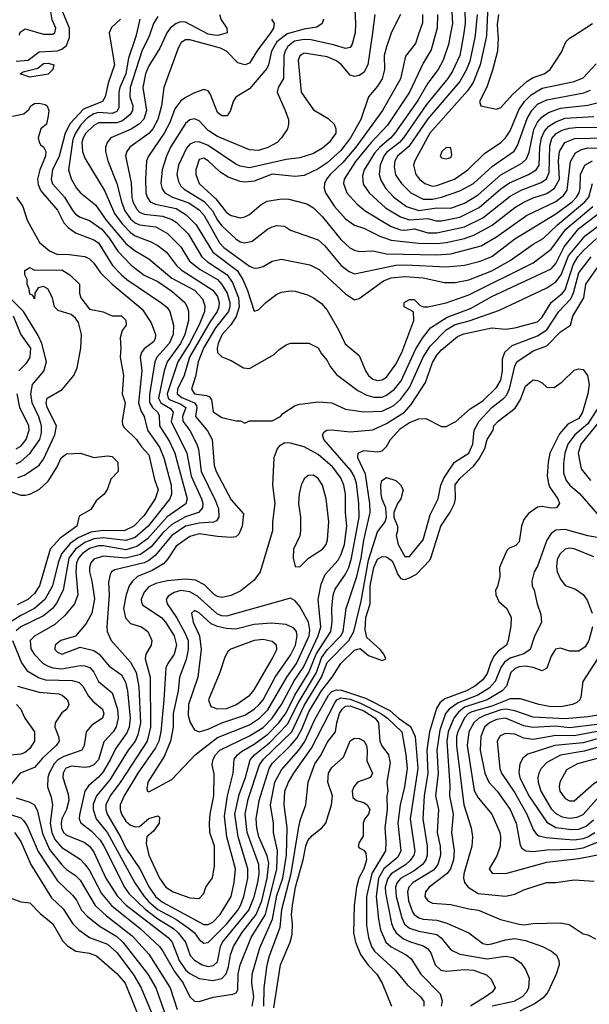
# Model space of a CAD drawing. Header units: inches. Extents: x 1793389 to 1900389, y 320802 to 470796.
# Tile 423 of 656: x 1851005 to 1853496, y 435758 to 440067. Entities that reach past the tile are written whole.
import ezdxf

# ---------------------------------------------------------------- set-up
doc = ezdxf.new("R2010")
doc.units = ezdxf.units.IN
doc.header["$MEASUREMENT"] = 0
doc.layers.add('B8453', color=7, linetype='Continuous')
doc.layers.add('B8454', color=7, linetype='Continuous')

msp = doc.modelspace()

# ---------------------------------------------------------------- linework, layer by layer
at = {"layer": 'B8453', "color": 2}
for points, elevation in [([(1850990, 439885.2), (1851042.7, 439890), (1851090, 439927.2), (1851170, 439931.7), (1851190, 439938), (1851210, 439954.9), (1851223.1, 439990), (1851223, 440000)], 314), ([(1851398.6, 440000), (1851420.3, 439870), (1851392, 439790), (1851379.3, 439730), (1851366.8, 439710), (1851284.9, 439675.1), (1851226.4, 439613.6), (1851204.7, 439570), (1851177.7, 439470), (1851148.9, 439410), (1851142.6, 439370), (1851149.1, 439349.1), (1851202, 439290), (1851234.5, 439234.5), (1851250, 439216.4), (1851270, 439203.7), (1851310, 439188.2), (1851364.4, 439150), (1851398.3, 439110), (1851434, 439054), (1851493.3, 438993.3), (1851549.2, 438949.2), (1851610, 438921.3), (1851670, 438879.5), (1851728, 438830), (1851738, 438810), (1851743.8, 438790), (1851743.1, 438750), (1851726.9, 438690), (1851709.1, 438650), (1851650.2, 438569.8), (1851636.5, 438530), (1851612.3, 438410), (1851622.3, 438390), (1851665.2, 438365.2), (1851676.9, 438350), (1851668.2, 438308.2), (1851736.9, 438170), (1851754.9, 438070), (1851800.3, 437970), (1851805.7, 437950), (1851804.9, 437930), (1851787.3, 437910), (1851730, 437891.9), (1851670, 437858), (1851630, 437819.8), (1851580.6, 437759.4), (1851533, 437727), (1851470, 437709.8), (1851370, 437719.1), (1851330, 437706.6), (1851317.1, 437690), (1851310.4, 437670), (1851310.4, 437650), (1851321.3, 437610), (1851331.9, 437531.9), (1851320.4, 437470), (1851295.6, 437424.4), (1851250, 437368.7), (1851186, 437350), (1851160.7, 437330), (1851158.8, 437310), (1851170, 437298.8), (1851190, 437290.7), (1851270, 437320.7), (1851330, 437306.4), (1851353, 437290), (1851397.3, 437237.3), (1851450, 437199.1), (1851467.7, 437167.7), (1851476.5, 437130), (1851488.9, 437010), (1851484, 436970), (1851474.2, 436945.8), (1851423.7, 436876.3), (1851402.7, 436830), (1851370, 436775.6), (1851350, 436751.5), (1851306.7, 436713.3), (1851290.2, 436689.8), (1851266.2, 436586.2), (1851265.5, 436570), (1851272.2, 436552.2), (1851317.3, 436517.3), (1851356.6, 436476.6), (1851374, 436450), (1851464.2, 436270), (1851482.8, 436242.8), (1851554.5, 436174.5), (1851610, 436132.3), (1851677.6, 436090), (1851698.7, 436070), (1851730.2, 436030.2), (1851751.5, 435971.5), (1851770, 435950.4), (1851802.8, 435930), (1851830, 435923.7), (1851852.4, 435927.6), (1851870, 435944), (1851883.5, 436010), (1851892.4, 436030), (1852007.4, 436170), (1852030, 436227.3), (1852046.6, 436290), (1852052, 436330), (1852050.9, 436370), (1851999.8, 436510), (1851990.9, 436590), (1852004.2, 436655.8), (1852054.2, 436805.8), (1852071.1, 436830), (1852195.8, 436950), (1852250, 437065.7), (1852325.7, 437190), (1852350, 437253.7), (1852445.1, 437350), (1852466.2, 437390), (1852498.3, 437521.7), (1852530, 437702), (1852570, 437826), (1852604, 437870), (1852609.3, 437890), (1852606, 437930), (1852590, 437968), (1852586, 437990), (1852584.5, 438030), (1852589.6, 438050.4), (1852610, 438062.8), (1852650.7, 438050.7), (1852671.1, 438031.1), (1852682, 438010), (1852671.3, 437970), (1852658, 437950), (1852642, 437910), (1852642, 437890), (1852658, 437850), (1852658, 437830), (1852651.3, 437810), (1852661, 437770), (1852690, 437718), (1852710, 437718), (1852770, 437791), (1852799.6, 437900.4), (1852835.1, 437970), (1852847, 438030), (1852859.8, 438060.2), (1852907, 438130), (1852970, 438170.6), (1852986.6, 438210), (1852992.4, 438270), (1853014.3, 438310), (1853070, 438370.3), (1853122.9, 438410), (1853134.8, 438425.2), (1853147.8, 438452.2), (1853169.8, 438550.2), (1853179.5, 438570), (1853250, 438617.6), (1853310, 438640.5), (1853370, 438700.5), (1853414, 438730), (1853424.5, 438770), (1853472.7, 438850), (1853481.3, 438910), (1853542.4, 438997.6)], 314), ([(1851514.2, 440000), (1851511.8, 439990), (1851481, 439899), (1851468.9, 439830), (1851443.2, 439770), (1851439.1, 439750), (1851439.1, 439680.9), (1851430, 439666), (1851410, 439656.9), (1851350, 439661.2), (1851330, 439655.5), (1851302.3, 439637.7), (1851273.1, 439606.9), (1851248.8, 439571.2), (1851237.2, 439542.8), (1851219.3, 439410), (1851230, 439371.3), (1851254, 439330), (1851270.8, 439310), (1851336.3, 439256.3), (1851383.6, 439190), (1851470, 439087), (1851510, 439055.8), (1851570, 439020.5), (1851670, 438936), (1851770, 438883.1), (1851804.9, 438844.9), (1851815.1, 438815.1), (1851813.1, 438790), (1851790, 438731.8), (1851747.5, 438650), (1851696.9, 438570), (1851650.2, 438430), (1851654, 438410), (1851662.8, 438402.8), (1851710, 438384.5), (1851731.6, 438370), (1851717.7, 438330), (1851718.9, 438310), (1851749.2, 438269.2), (1851780.3, 438210), (1851787.7, 438187.7), (1851798.9, 438090), (1851862, 437962), (1851874, 437926), (1851876.4, 437890), (1851865.5, 437874.5), (1851852.7, 437867.3), (1851790, 437863.8), (1851730, 437849.8), (1851670, 437809.7), (1851598, 437722), (1851570, 437699.8), (1851550, 437689.8), (1851421.4, 437658.6), (1851406.8, 437650), (1851400.4, 437639.6), (1851394.4, 437605.6), (1851396.5, 437550), (1851386, 437410), (1851388, 437390), (1851404.9, 437350), (1851490, 437255.5), (1851514.6, 437210), (1851526.6, 437146.6), (1851533.4, 436990), (1851522.2, 436937.8), (1851510.2, 436910), (1851479.5, 436870), (1851399.2, 436740.8), (1851341.7, 436670), (1851327.1, 436632.9), (1851326.3, 436610), (1851340.3, 436570), (1851390, 436508.4), (1851509.3, 436289.3), (1851549.1, 436230), (1851570, 436205.8), (1851610, 436173.2), (1851688.5, 436130), (1851747, 436090), (1851770.3, 436070), (1851790, 436040.5), (1851810, 436025.5), (1851830, 436028), (1851911, 436110), (1851959.1, 436170), (1851970.9, 436190), (1851984.8, 436230), (1852003.1, 436310), (1852002.7, 436350), (1851960.4, 436490), (1851946.4, 436590), (1851964.5, 436675.5), (1851992.3, 436750), (1852012.7, 436827.3), (1852032.8, 436850), (1852097.9, 436902.1), (1852176.5, 436983.5), (1852223.7, 437076.3), (1852302.6, 437210), (1852325.8, 437274.2), (1852350, 437309), (1852409.7, 437370), (1852419.8, 437390), (1852433, 437490), (1852479.8, 437630), (1852498.4, 437710), (1852509.8, 437789.8), (1852538.5, 437910), (1852536.8, 437950), (1852517.8, 438077.8), (1852484.5, 438150), (1852485.2, 438170), (1852510, 438182), (1852570, 438175.5), (1852590, 438180.7), (1852610, 438198.8), (1852627.3, 438230), (1852670, 438277.6), (1852710, 438304.4), (1852750, 438320.5), (1852781.4, 438321.4), (1852850, 438286.8), (1852870, 438286), (1852911.9, 438308.1), (1852975.6, 438364.4), (1853030, 438398.4), (1853090, 438457.1), (1853109.7, 438490), (1853116.4, 438530), (1853116.4, 438583.6), (1853127.5, 438612.5), (1853158.2, 438641.8), (1853270, 438684), (1853310, 438710.3), (1853363.5, 438790), (1853415, 438845), (1853427.6, 438872.4), (1853450, 438959.3), (1853504.7, 439030)], 318), ([(1851572.4, 440000), (1851568.9, 439990), (1851539, 439930), (1851489.1, 439770), (1851486.3, 439730), (1851499.5, 439690), (1851498, 439670), (1851488.2, 439651.8), (1851454.9, 439625.1), (1851430, 439615.3), (1851350, 439616.3), (1851330, 439604.2), (1851294.9, 439570), (1851282.7, 439550), (1851277.4, 439530), (1851280.3, 439490), (1851290, 439461), (1851377.5, 439317.5), (1851419.7, 439219.7), (1851453.2, 439173.2), (1851490, 439135.3), (1851510, 439122), (1851576.3, 439096.3), (1851610, 439078.4), (1851647.7, 439050), (1851691.3, 438991.3), (1851712.1, 438972.1), (1851850, 438883.7), (1851870, 438855.5), (1851877.7, 438830), (1851876.9, 438810), (1851868.9, 438790), (1851836.7, 438743.3), (1851748.2, 438590), (1851724.4, 438510), (1851696.1, 438450), (1851694.3, 438430), (1851713.8, 438413.8), (1851770.4, 438390), (1851777.8, 438377.8), (1851780.2, 438370), (1851774, 438330), (1851827.1, 438267.1), (1851846.4, 438230), (1851855.6, 438115.6), (1851864.4, 438090), (1851930, 437966), (1851984.7, 437904.7), (1851978.8, 437850), (1851964, 437816), (1851950, 437804), (1851930, 437801.2), (1851870, 437805.6), (1851790, 437816.9), (1851750, 437804.7), (1851690, 437762.9), (1851652.9, 437707.1), (1851633.9, 437686.1), (1851584.3, 437655.7), (1851520.7, 437630), (1851498, 437610), (1851483.8, 437590), (1851470.4, 437550), (1851459.5, 437490), (1851468.7, 437448.7), (1851490, 437424), (1851538, 437410), (1851566, 437390), (1851582.8, 437350), (1851581, 437330), (1851556.3, 437290), (1851554.4, 437270), (1851576, 437190), (1851577.7, 436970), (1851562.3, 436910), (1851447.6, 436732.4), (1851401.7, 436670), (1851382.6, 436630), (1851381.7, 436610), (1851387.6, 436590), (1851447.9, 436487.9), (1851470, 436441.6), (1851531.1, 436351.1), (1851571.7, 436270), (1851599.5, 436230), (1851630, 436205.2), (1851810, 436106.4), (1851830, 436106.4), (1851850, 436117.1), (1851881.6, 436150), (1851929.6, 436230), (1851943, 436290), (1851949.6, 436350.4), (1851911.1, 436490), (1851900.4, 436580.4), (1851913.7, 436670), (1851938.9, 436770), (1851942.9, 436830), (1851957.6, 436850), (1851975.5, 436864.5), (1852030, 436895.8), (1852090, 436940.2), (1852138.7, 436990), (1852170, 437033.7), (1852208.7, 437111.3), (1852270, 437210.3), (1852301.5, 437290), (1852366, 437390), (1852372.4, 437430), (1852369.7, 437490), (1852376.3, 437550), (1852385.3, 437574.7), (1852430, 437640.7), (1852444.4, 437670), (1852456.4, 437710), (1852489.7, 437889.7), (1852488.4, 437950), (1852478.6, 438038.6), (1852468.3, 438070), (1852453.8, 438093.8), (1852335.1, 438230), (1852329.3, 438250), (1852336.5, 438263.5), (1852348, 438270), (1852370, 438272.7), (1852450, 438263.8), (1852550, 438272.7), (1852610, 438299.5), (1852687.6, 438350), (1852717.3, 438382.7), (1852780.4, 438479.6), (1852810, 438567.3), (1852830, 438599.3), (1852850, 438622.4), (1852919.5, 438680.5), (1852947.8, 438692.2), (1853070, 438718.4), (1853130, 438713), (1853170, 438718), (1853270, 438744.4), (1853290, 438764.9), (1853329.6, 438830), (1853378.7, 438870), (1853390, 438885.5), (1853425, 438995), (1853446.4, 439030), (1853470, 439056), (1853528, 439110)], 322), ([(1851643.9, 440000), (1851618, 439942), (1851570, 439866), (1851556, 439830), (1851544.2, 439770), (1851560.3, 439670), (1851547.7, 439632.3), (1851529.1, 439610.9), (1851492.4, 439587.6), (1851404, 439550), (1851387.3, 439530), (1851380.7, 439510), (1851380.5, 439490), (1851390.4, 439450), (1851430.2, 439350.2), (1851450.2, 439270), (1851465.5, 439230), (1851490, 439195.3), (1851510, 439178.3), (1851530, 439169), (1851600.9, 439160.9), (1851651.4, 439131.4), (1851710, 439073), (1851748.4, 439010), (1851794.1, 438974.1), (1851870, 438930.3), (1851890, 438908.4), (1851912.4, 438870), (1851923.6, 438830), (1851924.7, 438810), (1851918.5, 438790), (1851861.9, 438718.1), (1851809.2, 438630), (1851785.2, 438570), (1851773.8, 438506.2), (1851756.4, 438450), (1851770.3, 438430.3), (1851822.9, 438422.9), (1851836, 438416), (1851844.1, 438404.1), (1851850.7, 438350.7), (1851890, 438326.8), (1851951.6, 438311.6), (1851971.1, 438311.1), (1851990, 438302), (1852010, 438311.3), (1852110, 438312), (1852146, 438330), (1852156.4, 438343.6), (1852210, 438378), (1852230, 438384.7), (1852310, 438394.8), (1852370, 438390.7), (1852430, 438363), (1852510.4, 438350.4), (1852590, 438353.7), (1852641, 438379), (1852670, 438404.4), (1852710, 438457.1), (1852769.8, 438590), (1852801, 438639), (1852869.6, 438710), (1852910, 438733.8), (1852970.8, 438749.2), (1853103.8, 438796.2), (1853310, 438894), (1853350, 438920.3), (1853372.9, 438950), (1853405.6, 439034.4), (1853478.1, 439121.8), (1853550, 439175.6)], 326), ([(1852095, 440000), (1852045.9, 439934.1), (1852010, 439877.2), (1851990, 439869.3), (1851958.9, 439878.9), (1851909.7, 439929.7), (1851882.8, 439942.8), (1851750, 439979.6), (1851730, 439979.5), (1851712.1, 439967.9), (1851698, 439942), (1851636.3, 439770), (1851625.3, 439690), (1851608.9, 439630), (1851587.2, 439590), (1851570.2, 439569.8), (1851487.3, 439510), (1851473.4, 439490), (1851468.4, 439471.6), (1851493.3, 439353.3), (1851496, 439290), (1851500.3, 439270), (1851517.6, 439237.6), (1851530, 439225.3), (1851550, 439216), (1851630, 439207.7), (1851670, 439193.4), (1851690, 439181.3), (1851742, 439130), (1851801.3, 439030), (1851826.8, 439006.8), (1851911.6, 438951.6), (1851936.6, 438916.6), (1851961.8, 438850), (1851965.2, 438810), (1851952.4, 438767.6), (1851928.6, 438731.4), (1851890.5, 438690), (1851873, 438650), (1851868.2, 438630), (1851870.7, 438610.7), (1851890, 438591), (1851930, 438576), (1851983.5, 438543.5), (1852010, 438541), (1852118.6, 438601.4), (1852138, 438622), (1852170, 438644.7), (1852190, 438651.3), (1852270, 438651.3), (1852310, 438631.3), (1852324.5, 438604.5), (1852350, 438576), (1852362.8, 438550), (1852390, 438514.8), (1852484.6, 438444.6), (1852523.8, 438423.8), (1852554.6, 438414.6), (1852590, 438414.9), (1852610, 438423.7), (1852644.2, 438450), (1852673.2, 438486.8), (1852736.6, 438623.4), (1852766.2, 438673.8), (1852801.8, 438718.2), (1852874.2, 438765.8), (1852976.3, 438803.7), (1853070, 438856), (1853330, 438977.1), (1853350, 439000.5), (1853386.4, 439073.6), (1853450, 439152.9), (1853607.5, 439272.5)], 330), ([(1852168.1, 440000), (1852130.3, 439970), (1852107.2, 439930), (1852094, 439870), (1852085.8, 439854.1), (1852010, 439765.2), (1851950, 439728.7), (1851938.8, 439710), (1851926.8, 439670), (1851912.8, 439647.2), (1851890, 439646), (1851870, 439661.2), (1851839.6, 439739.6), (1851830, 439755.3), (1851819.3, 439759.3), (1851810, 439761.2), (1851770, 439747), (1851730, 439727.3), (1851710, 439712.3), (1851683.4, 439676.6), (1851662.4, 439617.6), (1851637, 439570), (1851568.2, 439470), (1851560.4, 439450), (1851555.3, 439370), (1851557.6, 439310), (1851562.4, 439290), (1851576.3, 439270), (1851599.3, 439259.3), (1851690, 439240.8), (1851733.7, 439213.7), (1851776.5, 439170), (1851850.2, 439050.2), (1851956, 438970), (1851980.9, 438930), (1852001.5, 438881.5), (1852030, 438792), (1852050, 438798), (1852082, 438830), (1852130, 438866), (1852150, 438874.8), (1852190, 438880.7), (1852210, 438878.8), (1852263.5, 438863.5), (1852290.5, 438850.5), (1852324.5, 438824.5), (1852350, 438796), (1852399.1, 438710), (1852428.3, 438648.3), (1852490, 438598), (1852518, 438530), (1852530.7, 438510), (1852550, 438493.4), (1852570, 438488.2), (1852590, 438490.5), (1852610, 438503), (1852650, 438559.1), (1852676.9, 438610), (1852729, 438750), (1852728, 438788), (1852686, 438810), (1852686, 438830), (1852710, 438842), (1852730, 438842), (1852756.9, 438816.9), (1852771, 438811), (1852790, 438810.8), (1852870, 438828.5), (1852970, 438862.6), (1853250, 439003.1), (1853330, 439062.4), (1853393.7, 439150), (1853511.1, 439250)], 334), ([(1852469.9, 440000), (1852459.9, 439960.1), (1852450, 439946), (1852430, 439940.7), (1852377.5, 439957.5), (1852278.9, 439978.9), (1852250, 439980.9), (1852207.2, 439972.8), (1852177.6, 439950), (1852165.7, 439930), (1852161.1, 439910), (1852158.4, 439810), (1852136.3, 439770), (1852130.7, 439750), (1852166.8, 439670), (1852181, 439630), (1852181, 439610), (1852176, 439590), (1852150.8, 439550), (1852131, 439530), (1852090, 439507.3), (1852050, 439494.5), (1852010, 439497), (1851870, 439555.6), (1851830, 439582.9), (1851790, 439625.2), (1851770, 439633.2), (1851750, 439629.3), (1851730, 439612.7), (1851665.3, 439510), (1851647, 439470), (1851628.5, 439410), (1851622, 439350), (1851627.7, 439327.7), (1851640.5, 439310), (1851674, 439290), (1851745.4, 439265.4), (1851790, 439235.3), (1851811.6, 439210), (1851879.5, 439090), (1851898.4, 439070), (1852010, 438988), (1852030, 438979.1), (1852050, 438980.7), (1852070, 438986.8), (1852110, 439010.7), (1852150, 439019.1), (1852274.2, 438994.2), (1852314.2, 438974.2), (1852430, 438867.3), (1852470, 438841), (1852490, 438846.8), (1852595.8, 438924.2), (1852630, 438938), (1852690, 438943.1), (1852770, 438937.4), (1852862.5, 438917.5), (1852910, 438916.4), (1852970, 438928.7), (1853070, 438967.6), (1853150, 439014), (1853250, 439084.4), (1853294.5, 439110), (1853357.4, 439170), (1853476.4, 439270), (1853494.8, 439290), (1853510, 439350.8)], 338), ([(1852546.1, 440000), (1852528.2, 439870), (1852510, 439836), (1852490, 439823.7), (1852470, 439819.3), (1852450, 439824), (1852412, 439870), (1852390, 439887.6), (1852350, 439905.1), (1852250, 439920.7), (1852230.4, 439909.6), (1852223.1, 439890), (1852235.5, 439750), (1852290, 439673), (1852354.6, 439634.6), (1852381, 439610), (1852387.3, 439590), (1852387.3, 439570), (1852359.1, 439530), (1852330, 439504.5), (1852290, 439482), (1852230, 439462), (1852170, 439455.6), (1852010, 439418.9), (1851970, 439426.3), (1851950, 439435.6), (1851830, 439517.3), (1851790, 439533), (1851770, 439531.6), (1851750, 439522), (1851735.2, 439504.8), (1851699.5, 439430), (1851692.4, 439390), (1851699.2, 439359.2), (1851710, 439339.1), (1851725.2, 439325.2), (1851812.1, 439272.1), (1851849.1, 439230), (1851870, 439190.4), (1851890, 439164.9), (1851950, 439108), (1851970, 439095.5), (1851990, 439090.5), (1852022.5, 439097.5), (1852089, 439150), (1852110, 439160.7), (1852130, 439166.8), (1852163.5, 439163.5), (1852190, 439146.8), (1852310, 439104), (1852338.3, 439078.3), (1852411.8, 438991.8), (1852445.5, 438965.5), (1852470, 438955.5), (1852650, 438992.6), (1852694.5, 438994.5), (1852870, 438985.7), (1852950, 438992.2), (1853019, 439010), (1853070, 439030.4), (1853170, 439108.5), (1853350, 439216.9), (1853421.3, 439270), (1853440.4, 439290), (1853451.1, 439310), (1853456, 439330), (1853457.4, 439390), (1853477, 439430), (1853509.8, 439450.2)], 342), ([(1852627.2, 440000), (1852610, 439948.7), (1852599.5, 439910), (1852601.3, 439850), (1852590, 439809.2), (1852570, 439776), (1852530.4, 439729.6), (1852497.6, 439630), (1852451.7, 439550), (1852410, 439495.1), (1852350, 439440.5), (1852310, 439414.7), (1852250, 439385.1), (1852210, 439380.7), (1852110, 439391), (1852030, 439360.5), (1851990, 439356.9), (1851970, 439358.7), (1851917.5, 439377.5), (1851881, 439401), (1851829, 439450), (1851810, 439460.9), (1851790, 439456), (1851775.5, 439410), (1851775.5, 439390), (1851790.4, 439350.4), (1851863.2, 439283.2), (1851910, 439223.8), (1851930, 439210.5), (1851970, 439200.5), (1851990, 439204.9), (1852010, 439214), (1852061, 439259), (1852087.5, 439272.5), (1852150, 439283), (1852182.5, 439282.5), (1852261.1, 439261.1), (1852290, 439244), (1852330, 439204.9), (1852410, 439105.5), (1852448.8, 439068.8), (1852470, 439058), (1852490, 439053), (1852550, 439054.9), (1852610, 439042.6), (1852830, 439037.7), (1852890, 439042.3), (1853022.9, 439077.1), (1853090, 439117), (1853220.9, 439210), (1853350, 439271.7), (1853382.7, 439297.3), (1853399.3, 439320.7), (1853413.6, 439446.4), (1853436, 439484), (1853461.4, 439498.6), (1853490, 439506.3), (1853570, 439503.9)], 346), ([(1851878.1, 440000), (1851870, 439997.6), (1851855.9, 440000)], 326), ([(1852748.5, 440000), (1852736.2, 439963.8), (1852692.2, 439907.8), (1852670, 439809.2), (1852592.4, 439670), (1852475.2, 439510), (1852418.1, 439441.9), (1852363.1, 439390), (1852346.4, 439370), (1852338.4, 439350), (1852337.1, 439330), (1852343, 439310), (1852381.6, 439250), (1852430, 439196.3), (1852470, 439167.7), (1852510, 439154.9), (1852580.5, 439120.5), (1852630, 439102.6), (1852749.1, 439089.1), (1852830, 439087.7), (1852870, 439091.6), (1852950, 439109), (1852994.7, 439125.3), (1853071.6, 439168.4), (1853170, 439244.9), (1853210, 439268.8), (1853250, 439287.4), (1853310, 439306.3), (1853344.2, 439330), (1853365.1, 439370), (1853360.9, 439450), (1853366.2, 439490), (1853389.8, 439530.2), (1853433.1, 439546.9), (1853569.8, 439550.2)], 350), ([(1852822.1, 440000), (1852804.4, 439935.6), (1852770, 439877.2), (1852710.3, 439750), (1852613.7, 439606.3), (1852541.7, 439530), (1852473.9, 439446.1), (1852424.4, 439370), (1852421.6, 439350), (1852435.5, 439310), (1852480.5, 439260.5), (1852516.3, 439230), (1852630, 439162.6), (1852670, 439147.7), (1852690, 439145.8), (1852731.3, 439151.3), (1852790, 439134.3), (1852830, 439134.7), (1852950, 439160.2), (1853030, 439200.3), (1853150, 439294.6), (1853198.6, 439321.4), (1853285.1, 439354.9), (1853308.6, 439371.4), (1853321, 439399), (1853324.1, 439515.9), (1853333, 439547), (1853350.8, 439569.2), (1853376.8, 439583.2), (1853408, 439592), (1853450, 439596.5), (1853530, 439595.2)], 354), ([(1852888.4, 440000), (1852880.9, 439959.1), (1852856.5, 439890), (1852835.8, 439850), (1852790.3, 439790), (1852745.9, 439714.1), (1852646.3, 439570), (1852628.8, 439550), (1852580.3, 439510), (1852556.9, 439483.1), (1852512, 439410), (1852504.1, 439384.1), (1852507.1, 439347.1), (1852533, 439310), (1852604.3, 439244.3), (1852670, 439204.2), (1852710, 439191.5), (1852790, 439196.5), (1852826.5, 439186.5), (1852850, 439186.5), (1852930, 439202.7), (1853014.7, 439245.3), (1853110, 439327), (1853147, 439353), (1853230.8, 439389.2), (1853263.6, 439410), (1853276.4, 439430), (1853280.3, 439510), (1853286.8, 439550), (1853300.4, 439579.6), (1853319.4, 439600.6), (1853350, 439620.8), (1853390, 439635.8), (1853516.3, 439643.7)], 358), ([(1852945.5, 440000), (1852930.3, 439910), (1852898, 439842), (1852877, 439810), (1852783.6, 439696.4), (1852683.6, 439550), (1852665.7, 439530), (1852610, 439486.3), (1852597.7, 439470), (1852581.1, 439430), (1852577.6, 439390), (1852585.1, 439365.1), (1852604.4, 439330), (1852641.6, 439290), (1852696.3, 439250), (1852750, 439232.6), (1852830, 439244.4), (1852890, 439242.3), (1852950, 439264.9), (1853010, 439301.1), (1853110, 439388.8), (1853200.4, 439439.6), (1853221.3, 439458.7), (1853232.9, 439487.1), (1853253.6, 439586.4), (1853270, 439619.3), (1853290, 439642.4), (1853318.2, 439661.8), (1853370, 439680.2), (1853490, 439692.9), (1853530, 439703.1)], 362), ([(1852996.7, 440000), (1852995.6, 439990), (1852973.7, 439886.3), (1852959.6, 439850), (1852930, 439796.2), (1852790, 439633.3), (1852707, 439513), (1852657.6, 439470), (1852645.7, 439450), (1852642.9, 439422.9), (1852649, 439389), (1852674.9, 439350), (1852716.3, 439310), (1852770, 439281.1), (1852810, 439281.3), (1852849.2, 439290), (1852930, 439317.6), (1852989.4, 439350), (1853073.1, 439426.9), (1853168.3, 439491.7), (1853182.6, 439517.4), (1853224.6, 439635.4), (1853245.1, 439670), (1853270, 439697), (1853310, 439716.9), (1853472.3, 439747.7), (1853500.7, 439759.3)], 366), ([(1853046, 440000), (1853045.5, 439990), (1853019.6, 439870), (1852988.2, 439791.8), (1852963.5, 439756.5), (1852798.7, 439570), (1852732.7, 439450), (1852728, 439430), (1852738, 439390), (1852753.4, 439370), (1852777.3, 439350), (1852810, 439338.4), (1852830, 439341.3), (1852906, 439370), (1852964.5, 439410), (1853037.7, 439482.3), (1853109.3, 439530), (1853130, 439550.5), (1853150, 439580.7), (1853187.9, 439672.1), (1853213, 439710), (1853241.3, 439738.7), (1853290, 439767.4), (1853430, 439797), (1853470, 439812.7), (1853525.6, 439874.4)], 370), ([(1853096.4, 440000), (1853097, 439990), (1853094, 439930), (1853073.5, 439846.5), (1853048.5, 439771.5), (1853016, 439710), (1853022, 439690), (1853090, 439676), (1853110, 439682.8), (1853160.1, 439739.9), (1853222.5, 439797.5), (1853250, 439814.4), (1853299, 439830), (1853325.2, 439850), (1853374.8, 439925.2), (1853394, 439970), (1853410, 439986), (1853431.5, 440000)], 374), ([(1850974.6, 439645.4), (1851024.1, 439655.9), (1851045.1, 439674.9), (1851054, 439690), (1851070, 439700.7), (1851090, 439702), (1851116.1, 439696.1), (1851126, 439690), (1851133.4, 439670), (1851130, 439646), (1851122, 439610), (1851098, 439590), (1851086.8, 439550), (1851090.8, 439530.8), (1851098, 439518), (1851110, 439511.3), (1851119.1, 439490), (1851118.4, 439470), (1851093.4, 439410), (1851083.7, 439370), (1851086.3, 439346.3), (1851098, 439318), (1851170, 439234), (1851198.5, 439178.6), (1851217.4, 439157.4), (1851250, 439134.9), (1851330, 439103.1), (1851350, 439090.4), (1851411.2, 438991.2), (1851450, 438950.4), (1851473.4, 438930), (1851627.1, 438827.1), (1851650, 438807.3), (1851661.6, 438790), (1851678.4, 438730), (1851676.5, 438690), (1851658.9, 438650), (1851604.9, 438590), (1851596, 438570), (1851573.1, 438426.9), (1851572.4, 438392.4), (1851585.7, 438370), (1851608.7, 438350), (1851615.9, 438335.9), (1851617.4, 438290), (1851660.8, 438220.8), (1851683.1, 438170), (1851737.6, 437970), (1851732.5, 437947.5), (1851650, 437891.1), (1851564.6, 437795.4), (1851517.9, 437762.1), (1851470, 437747), (1851370, 437764.8), (1851350, 437763.8), (1851310, 437752.5), (1851278.9, 437730), (1851262.7, 437710), (1851254, 437690), (1851251.5, 437650), (1851259.3, 437550), (1851245.5, 437510), (1851202, 437458), (1851159.6, 437420.4), (1851070.4, 437369.6), (1851050.7, 437350), (1851054.2, 437314.2), (1851068.2, 437290), (1851108, 437250), (1851130, 437237), (1851150.2, 437230.2), (1851190, 437226.3), (1851270, 437240.3), (1851290, 437239.5), (1851311.5, 437231.5), (1851330, 437210.7), (1851350.5, 437170), (1851410, 437120.7), (1851433.8, 437050), (1851436.5, 437010), (1851427.7, 436972.3), (1851414.4, 436950), (1851372.9, 436907.1), (1851350, 436827.3), (1851330, 436806), (1851310, 436796.9), (1851290, 436794.7), (1851230, 436800.5), (1851206.4, 436790), (1851195.8, 436770), (1851194.4, 436750), (1851217.7, 436677.7), (1851220.3, 436650), (1851210.3, 436610), (1851190.3, 436570), (1851186.3, 436550), (1851188.9, 436530), (1851197.1, 436510), (1851210, 436498.4), (1851287.7, 436467.7), (1851310.4, 436450), (1851330, 436424), (1851382.6, 436310), (1851431.9, 436231.9), (1851471, 436191), (1851654.9, 436050), (1851671.6, 436030), (1851703.2, 435950), (1851730, 435908.8), (1851750, 435892), (1851790, 435870.3), (1851850, 435862), (1851889.7, 435870.3), (1851908.7, 435891.3), (1851918.5, 435921.5), (1851926.6, 435973.4), (1851939.7, 436010), (1851976.4, 436070), (1852039.8, 436150), (1852063.5, 436210), (1852088.2, 436310), (1852095.5, 436375.5), (1852088, 436408), (1852051.1, 436490), (1852042.3, 436530), (1852039.7, 436570), (1852052.3, 436650), (1852096.4, 436790), (1852110, 436811.8), (1852189.9, 436890.1), (1852216.7, 436923.2), (1852238.8, 436961.2), (1852270, 437037.6), (1852325.6, 437130), (1852371.8, 437190), (1852409.6, 437250), (1852470, 437307.3), (1852494.4, 437314.4), (1852530, 437284.7), (1852590, 437262), (1852606, 437270), (1852598, 437290), (1852582, 437310), (1852522.9, 437362.9), (1852516.1, 437396.1), (1852519.3, 437450), (1852537.4, 437510), (1852538.2, 437590), (1852554, 437670), (1852570, 437706.7), (1852590, 437717.4), (1852610, 437716), (1852630, 437702), (1852639, 437690), (1852659.2, 437639.2), (1852670, 437622.8), (1852679.1, 437619.1), (1852690, 437617.1), (1852710, 437623.8), (1852739.8, 437640.2), (1852798.4, 437701.6), (1852805.1, 437714.9), (1852846.6, 437850), (1852888.3, 437911.7), (1852906.3, 437950), (1852911.3, 437970), (1852910, 438030.8), (1852930, 438059.1), (1852990, 438112.7), (1853015.2, 438144.8), (1853039.6, 438190), (1853049.7, 438230.3), (1853075.1, 438270), (1853079.3, 438290), (1853097.2, 438310), (1853172.4, 438367.6), (1853195.5, 438404.5), (1853216.9, 438463.1), (1853250, 438490.4), (1853270, 438488), (1853290, 438478), (1853310, 438459.3), (1853342, 438458), (1853378, 438482), (1853430, 438533.4), (1853450, 438539.5), (1853470, 438535.5), (1853488.5, 438510), (1853494.9, 438470), (1853490.3, 438429.7), (1853466.7, 438350), (1853450, 438321.6), (1853402.5, 438297.5), (1853365.7, 438254.3), (1853323.8, 438170), (1853316.4, 438130), (1853312.2, 438070), (1853317.3, 438037.3), (1853322.3, 438022.3), (1853358.8, 437970), (1853366, 437950), (1853352, 437930), (1853329.6, 437929.6), (1853290, 437937.2), (1853270, 437933.2), (1853230, 437905.2), (1853210, 437879), (1853199.5, 437850), (1853190, 437782), (1853174.6, 437765.4), (1853146, 437754), (1853135.5, 437744.5), (1853104, 437670), (1853104.9, 437630), (1853094.2, 437585.8), (1853086, 437570), (1853087.3, 437550), (1853100.9, 437520.9), (1853134.8, 437490), (1853154.8, 437450), (1853153.7, 437413.7), (1853142, 437350), (1853134, 437330), (1853097.4, 437302.6), (1853079.3, 437280.7), (1853063.7, 437250), (1853050, 437206), (1853030, 437177.6), (1852994.9, 437150), (1852959.1, 437130), (1852864.9, 437095.1), (1852843.2, 437076.8), (1852827.6, 437052.4), (1852797.3, 436950), (1852786, 436870), (1852790.2, 436770), (1852774, 436670), (1852768.9, 436570), (1852787.6, 436450), (1852787.6, 436410), (1852781.1, 436390), (1852766.7, 436370), (1852730, 436342.3), (1852671.1, 436308.9), (1852656, 436290), (1852649.1, 436270), (1852651.3, 436230), (1852676.7, 436136.7), (1852688.5, 436108.5), (1852710, 436090.3), (1852750, 436077.7), (1852830, 436063.1), (1852849, 436049), (1852890, 435996.3), (1852930, 435976.4), (1853050, 435956.1), (1853130, 435968.4), (1853162.8, 435962.8), (1853198, 435938), (1853217.3, 435910), (1853232.5, 435872.5), (1853230.4, 435830), (1853221.6, 435810), (1853203, 435790), (1853166.8, 435770), (1853071.1, 435748.9)], 310), ([(1850990.8, 439290), (1851019.1, 439250), (1851038, 439190), (1851092.3, 439092.3), (1851135.1, 439055.1), (1851170, 439039.3), (1851210, 439040.7), (1851290, 439030.5), (1851310, 439021), (1851330, 439001), (1851359.2, 438959.2), (1851409.1, 438909.1), (1851540.3, 438800.3), (1851580.7, 438740.7), (1851599.3, 438690), (1851598, 438670), (1851590, 438657.2), (1851550, 438626.6), (1851538.4, 438610), (1851532.2, 438590), (1851539.5, 438530), (1851524.9, 438390), (1851534.8, 438354.8), (1851550.4, 438330), (1851564.9, 438270), (1851616.7, 438196.7), (1851635.6, 438150), (1851667.7, 438030), (1851669, 437991), (1851662.6, 437970), (1851566.5, 437850), (1851510, 437800.9), (1851470, 437787.8), (1851370, 437799.4), (1851330, 437794.6), (1851290, 437778.9), (1851249.5, 437750.5), (1851220.2, 437710), (1851194.9, 437570), (1851166.3, 437513.7), (1851148.5, 437490), (1851110, 437457.4), (1851010.5, 437410), (1850990, 437393)], 306), ([(1850996.9, 438063.1), (1851026.9, 438073.1), (1851090, 438118), (1851110, 438144), (1851158.4, 438250), (1851167, 438290), (1851125.6, 438370), (1851120.9, 438390), (1851125.2, 438410), (1851191.8, 438448.2), (1851242.7, 438510), (1851256.6, 438543.4), (1851273.2, 438630), (1851276, 438690), (1851262.5, 438742.5), (1851250, 438761.2), (1851230, 438777.2), (1851174, 438794), (1851158, 438810), (1851148.7, 438850), (1851128, 438890), (1851110, 438899), (1851086, 438894), (1851072, 438870), (1851070, 438846), (1851062, 438862), (1851050, 438866), (1851047.3, 438887.3), (1851038, 438910), (1851038, 438930), (1851028, 438950), (1851028, 438970), (1851050, 438982), (1851070.8, 438970.8), (1851190, 438972), (1851224.9, 438950), (1851266.8, 438910), (1851267.3, 438870), (1851273, 438850), (1851310, 438800.7), (1851370, 438788), (1851410, 438771), (1851450, 438771.3), (1851470, 438752), (1851471, 438730), (1851453.4, 438706.6), (1851444.9, 438675.1), (1851448, 438630), (1851444.9, 438590), (1851459.3, 438510), (1851453.4, 438430), (1851466, 438390), (1851453, 438310), (1851455.5, 438295.5), (1851462, 438282), (1851516.3, 438230), (1851537.5, 438197.5), (1851570, 438162.8), (1851595.2, 438055.2), (1851610.3, 438010), (1851597.1, 437970), (1851572, 437930), (1851550, 437897), (1851504, 437850), (1851462, 437830), (1851370, 437831.9), (1851315.9, 437824.1), (1851260.6, 437799.4), (1851225.6, 437774.4), (1851187.9, 437730), (1851173.6, 437690), (1851148.9, 437590), (1851114.9, 437530), (1851070.2, 437489.8), (1851010, 437459.2), (1850955.4, 437424.6)], 302), ([(1850990, 438122.6), (1851010, 438133.1), (1851050.7, 438169.3), (1851093.3, 438230), (1851100.3, 438259.7), (1851100.4, 438290), (1851088.9, 438328.9), (1851059.8, 438390), (1851054.3, 438430), (1851061.6, 438470), (1851111.3, 438528.7), (1851122.9, 438570), (1851102.6, 438650), (1851085.5, 438685.5), (1851021.7, 438790), (1850896, 438916)], 306), ([(1851002, 438530), (1851035.4, 438564.6), (1851051, 438589), (1851054, 438630), (1851010.9, 438690.9), (1850978.9, 438770)], 310), ([(1850990, 438188.4), (1851010, 438200.5), (1851033.6, 438230), (1851047, 438270), (1851045.1, 438290), (1851005.6, 438370), (1850994.7, 438430)], 310), ([(1853530, 438362), (1853490, 438298.5), (1853433.4, 438250), (1853402.6, 438210), (1853388.8, 438170), (1853383.9, 438123.9), (1853383.9, 438083.9), (1853394.9, 438050), (1853410.5, 438030), (1853453.8, 437993.8), (1853560.7, 437870)], 314), ([(1853540.2, 438310), (1853459.6, 438210), (1853447.4, 438170), (1853461.1, 438101.1), (1853501.6, 438050)], 318), ([(1850970, 438000.3), (1851010, 437986.4), (1851030, 437986), (1851050, 437990.5), (1851090, 438010.5), (1851130, 438047.3), (1851169.6, 438110), (1851186.6, 438150), (1851210, 438166.8), (1851270.6, 438170.6), (1851330, 438151), (1851390, 438158.8), (1851410, 438154.8), (1851434, 438130), (1851436, 438090), (1851403.8, 438056.2), (1851390, 438014), (1851374.9, 437990), (1851339.3, 437960.7), (1851316.3, 437923.7), (1851265.7, 437894.3), (1851255.5, 437850), (1851182.2, 437797.8), (1851139.1, 437750), (1851092, 437590), (1851070, 437555.1), (1851040.7, 437530), (1850993.7, 437506.3)], 298), ([(1853530, 437800.9), (1853490, 437807.6), (1853390, 437836.2), (1853350, 437832.7), (1853330, 437819), (1853310, 437788.7), (1853270, 437675.3), (1853254.8, 437650), (1853244.7, 437610), (1853246, 437590), (1853254.8, 437570), (1853267.7, 437510), (1853284.5, 437464.5), (1853287.3, 437430), (1853254.9, 437365.1), (1853238, 437310), (1853210, 437291.6), (1853150, 437272.4), (1853125.4, 437254.5), (1853108.6, 437231.4), (1853084.9, 437170), (1853058.4, 437141.6), (1853008.2, 437110), (1852922.7, 437077.3), (1852883.7, 437050), (1852866.7, 437030), (1852842, 436958), (1852829.1, 436870), (1852834.9, 436770), (1852823.6, 436670), (1852836.5, 436610), (1852830.3, 436510), (1852844.2, 436450), (1852845.7, 436410), (1852833.7, 436370), (1852814.8, 436345.2), (1852726, 436290), (1852707, 436270), (1852701.1, 436250), (1852704.9, 436210), (1852722.4, 436162.4), (1852730.3, 436150.3), (1852750, 436136.4), (1852770.3, 436130.3), (1852830, 436125.3), (1852873.4, 436113.4), (1852970, 436070.7), (1853030, 436024), (1853050, 436019.1), (1853070, 436021.6), (1853130, 436040.3), (1853170, 436045.7), (1853216.7, 436036.7), (1853291.3, 436010), (1853331.3, 435990), (1853352.8, 435972.8), (1853362.8, 435950), (1853364, 435930), (1853350.8, 435890), (1853315.5, 435810), (1853294.4, 435785.6), (1853259.6, 435760.4), (1853192.6, 435727.4)], 314), ([(1853515.6, 437715.6), (1853430, 437751.8), (1853410, 437754), (1853390.4, 437749.6), (1853368.2, 437730), (1853356.1, 437703.9), (1853352.8, 437672.8), (1853356.3, 437650), (1853370, 437618), (1853390, 437591), (1853435.2, 437575.2), (1853470, 437550.8), (1853486.6, 437526.6), (1853508.2, 437470)], 318), ([(1853510.3, 437410), (1853494.4, 437350), (1853477.4, 437322.6), (1853450, 437303.7), (1853410, 437303.7), (1853370, 437317), (1853348.5, 437311.5), (1853330, 437282), (1853310.6, 437229.4), (1853290, 437217.2), (1853251.3, 437231.3), (1853217, 437237), (1853190, 437234.8), (1853172.3, 437227.7), (1853153.7, 437210), (1853134, 437150), (1853114.9, 437130), (1853049.4, 437090.6), (1852950, 437058.5), (1852923.6, 437036.4), (1852903.6, 437010), (1852879.7, 436950), (1852873.2, 436910), (1852885.8, 436714.1), (1852884.2, 436670), (1852901.1, 436590), (1852894, 436510), (1852905.7, 436430), (1852902.6, 436390), (1852888.7, 436350), (1852874, 436330), (1852796.3, 436270), (1852780.5, 436250), (1852777.3, 436230), (1852790.4, 436210.4), (1852810, 436200.5), (1852890, 436194.9), (1852970, 436174.9), (1853012, 436170), (1853108.5, 436128.5), (1853190, 436108.2), (1853210, 436105.5), (1853250.7, 436110.7), (1853370, 436114), (1853407.5, 436107.5), (1853470, 436066), (1853490, 436061), (1853523.5, 436043.5)], 318), ([(1850973.7, 437350), (1851012.7, 437252.7), (1851037.4, 437217.4), (1851090, 437187), (1851117.7, 437177.7), (1851234.6, 437174.6), (1851265.7, 437165.7), (1851281.6, 437150), (1851306.6, 437106.6), (1851324.8, 437084.8), (1851366.8, 437050), (1851373, 437030), (1851366.8, 437010), (1851320.6, 436979.4), (1851295.5, 436950), (1851287.7, 436890), (1851277.3, 436870), (1851198.4, 436841.6), (1851172.8, 436827.2), (1851156.5, 436810), (1851134.9, 436770), (1851128.5, 436750), (1851126.4, 436710), (1851143.7, 436663.7), (1851148.5, 436630), (1851138.2, 436550), (1851145.4, 436510), (1851159, 436479), (1851190, 436443.7), (1851270, 436392.7), (1851290, 436370.5), (1851310, 436343), (1851362.9, 436242.9), (1851407, 436190), (1851532, 436090), (1851616.4, 436010), (1851632, 435990), (1851681.7, 435901.7), (1851719.5, 435850), (1851750, 435790.8), (1851770, 435770.8), (1851790, 435770.5), (1851851.4, 435788.6), (1851938, 435802), (1851951.8, 435808.2), (1851958.7, 435821.3), (1851960.4, 435890), (1851969.7, 435930), (1852017.7, 436050), (1852079.8, 436150), (1852129.8, 436350), (1852132, 436430), (1852115.6, 436510), (1852115.6, 436550), (1852102.6, 436630), (1852121, 436730), (1852150, 436784.4), (1852225.7, 436870), (1852252, 436908), (1852296.5, 437003.5), (1852356.4, 437110), (1852370, 437126.3), (1852390, 437134.2), (1852412.8, 437132.8), (1852517.7, 437097.7), (1852623.4, 437043.4), (1852661.7, 437010), (1852713.8, 436973.8), (1852734.6, 436930), (1852745.8, 436790), (1852713.1, 436570), (1852732.7, 436427.3), (1852728.8, 436410), (1852713.4, 436386.6), (1852692.3, 436367.7), (1852630, 436328.2), (1852614.2, 436305.8), (1852604.2, 436270), (1852605, 436245), (1852631.4, 436111.4), (1852639.5, 436090), (1852652.2, 436070), (1852684.3, 436044.3), (1852710, 436031.8), (1852770, 436013.7), (1852790, 436000.5), (1852802.9, 435982.9), (1852822.4, 435930), (1852847.6, 435907.6), (1852870, 435902), (1852950, 435910.3), (1852990, 435907.7), (1853047.1, 435887.1), (1853067.1, 435867.1), (1853084.7, 435830), (1853071.3, 435810), (1853042.8, 435790), (1852977.3, 435750)], 306), ([(1853531.8, 437270), (1853467.3, 437170), (1853458.5, 437101.5), (1853454.8, 437090), (1853441.1, 437078.9), (1853422, 437070), (1853378.9, 437061.1), (1853330, 437059.7), (1853275.3, 437070), (1853195.3, 437095.3), (1853150, 437095.1), (1853070, 437062.9), (1852982.7, 437037.3), (1852967.2, 437030), (1852950, 437011.3), (1852921.3, 436950), (1852916.1, 436930), (1852915.8, 436890), (1852947.6, 436630), (1852979.1, 436530), (1852985.5, 436490), (1852983, 436450), (1852948, 436328), (1852945.5, 436310), (1852950.5, 436290.5), (1852966.8, 436270), (1853010, 436243.1), (1853130, 436230.5), (1853170, 436239.1), (1853210, 436258), (1853309.6, 436290.4), (1853350, 436290.7), (1853430, 436302.8), (1853516.8, 436296.8)], 322), ([(1850996, 437150), (1851090, 437123.7), (1851176, 437116), (1851191, 437110), (1851214.8, 437090), (1851221, 437070), (1851211.3, 437050), (1851190, 437034), (1851160.7, 436990), (1851159.1, 436970), (1851175.5, 436930), (1851178, 436910), (1851165.5, 436890), (1851105.2, 436834.8), (1851070, 436794.5), (1851006.8, 436770), (1850954.8, 436705.2)], 302), ([(1850991.3, 437070), (1851011, 437050), (1851027.3, 437010), (1851070.4, 436950), (1851070.5, 436910), (1851050, 436877.2), (1851030, 436859.5), (1851010, 436851.8), (1850950, 436847)], 298), ([(1852022.4, 435750), (1852029.7, 435790), (1852021.1, 435850), (1852022, 435890), (1852054.9, 436005.1), (1852110.8, 436130), (1852130, 436234), (1852155.7, 436310), (1852171.6, 436410), (1852175.6, 436530), (1852161.3, 436630), (1852164.7, 436690), (1852180.5, 436730), (1852203.6, 436770), (1852281.2, 436878.8), (1852382.9, 437077.1), (1852391.6, 437090), (1852410, 437098.4), (1852450, 437092.7), (1852495.8, 437075.8), (1852584.6, 437030), (1852613.8, 437010), (1852675.8, 436950), (1852694.3, 436850), (1852699.6, 436790), (1852687.9, 436710), (1852669, 436630), (1852659.6, 436550), (1852671.8, 436430), (1852658.6, 436401.4), (1852597.7, 436350), (1852575, 436310), (1852563.9, 436230), (1852574.3, 436130), (1852583.6, 436083.6), (1852606.4, 436030), (1852630, 436008.4), (1852694.7, 435974.7), (1852716.9, 435956.9), (1852759.1, 435890), (1852844.1, 435804.1), (1852853, 435773), (1852848.7, 435750)], 302), ([(1852072.9, 435750), (1852073.7, 435830), (1852086.9, 435930), (1852097.4, 435970), (1852144.5, 436095.5), (1852152.2, 436172.2), (1852192.3, 436330), (1852226, 436534), (1852233.3, 436566.7), (1852257, 436630), (1852267.3, 436730), (1852296.3, 436810), (1852323, 436850), (1852350, 436904), (1852386.6, 436950), (1852391.5, 436990), (1852403.5, 437030), (1852415.4, 437050), (1852430, 437062.7), (1852450, 437064.7), (1852510, 437042.3), (1852559.5, 437010), (1852574, 436990), (1852580.3, 436910), (1852589.1, 436889.1), (1852618, 436850), (1852625.8, 436814.2), (1852611, 436730), (1852614.8, 436690), (1852610.6, 436669.4), (1852611.8, 436610), (1852602.6, 436530), (1852607, 436470), (1852604.9, 436430), (1852545.4, 436330), (1852521.3, 436230), (1852522.5, 436102.5), (1852530.3, 436050), (1852543.7, 436010), (1852556.4, 435990), (1852647.1, 435907.1), (1852701.4, 435841.4), (1852757.3, 435790), (1852773, 435770), (1852773, 435750)], 298), ([(1853553.8, 437026.2), (1853490, 437015.6), (1853390, 437007), (1853250, 437015.1), (1853170, 437042.7), (1853130, 437048.9), (1853110, 437046.5), (1853038.4, 437021.6), (1853011.7, 437008.3), (1852991.7, 436990), (1852969, 436950), (1852962, 436890), (1852993.4, 436693.4), (1853010, 436660.7), (1853070.6, 436590), (1853104.9, 436510), (1853108, 436490), (1853106, 436450), (1853092.3, 436407.7), (1853058, 436350), (1853071.3, 436331.3), (1853130.7, 436330.7), (1853310, 436379.5), (1853450, 436396.5), (1853555.5, 436415.5)], 326), ([(1853530, 436982.4), (1853410, 436968), (1853350, 436975.3), (1853248.6, 436968.6), (1853210, 436976), (1853130, 437009.7), (1853090, 437003.9), (1853060.4, 436990), (1853037.6, 436970), (1853021.3, 436930), (1853018.7, 436870), (1853039.5, 436770), (1853056.4, 436730), (1853092.7, 436690), (1853150.3, 436610), (1853177, 436550), (1853194.2, 436454.2), (1853201.7, 436441.7), (1853218, 436430), (1853250, 436425.7), (1853310, 436434), (1853430, 436436.9), (1853470, 436442.6), (1853532.2, 436467.8)], 330), ([(1853530, 436952.2), (1853430, 436932.5), (1853350, 436934.2), (1853250, 436916.9), (1853210, 436923.1), (1853170, 436940.5), (1853130, 436942.9), (1853106.6, 436933.4), (1853093.4, 436910), (1853104.4, 436790), (1853112.4, 436770), (1853170, 436683), (1853222.6, 436590), (1853250, 436522.8), (1853263.4, 436503.4), (1853275.3, 436495.3), (1853307.6, 436487.6), (1853390, 436479.7), (1853430, 436477.6), (1853470, 436483.2), (1853490, 436490.2), (1853519.7, 436510)], 334), ([(1852117.3, 435742.7), (1852146.3, 435930), (1852187.8, 436030), (1852196.4, 436063.6), (1852198.9, 436110), (1852194, 436150), (1852198, 436190), (1852212, 436270), (1852245.1, 436390), (1852256.9, 436450), (1852266, 436474), (1852283.7, 436496.3), (1852326, 436530), (1852343.7, 436550), (1852369.2, 436630), (1852373.2, 436670), (1852352.7, 436730), (1852356, 436770), (1852370, 436794), (1852420.7, 436839.3), (1852450, 436910.6), (1852470, 436922), (1852490, 436920.5), (1852510.3, 436910.3), (1852521.6, 436890), (1852525.5, 436870), (1852523.8, 436823.8), (1852547.7, 436770), (1852538.8, 436750), (1852482.8, 436730), (1852466.8, 436710), (1852458.8, 436690), (1852462.5, 436662.5), (1852478, 436650), (1852510, 436640.4), (1852524.9, 436630), (1852536.4, 436610), (1852530.3, 436589.7), (1852512.5, 436567.5), (1852508, 436550), (1852506.8, 436493.2), (1852490, 436466), (1852486, 436450), (1852490, 436442), (1852510, 436432), (1852518.5, 436418.5), (1852521.6, 436390), (1852510.3, 436350), (1852488.5, 436310), (1852478, 436270), (1852468.5, 436190), (1852464.9, 436070), (1852473.7, 436030), (1852495.2, 435975.2), (1852529, 435929), (1852567.7, 435890), (1852590.5, 435850), (1852630.8, 435750)], 294), ([(1853530, 436920.3), (1853470, 436901.6), (1853346, 436890), (1853227.3, 436852.7), (1853205.3, 436834.7), (1853193, 436810), (1853188.5, 436771.5), (1853192.2, 436750), (1853231.8, 436670), (1853310, 436554.4), (1853350, 436531.5), (1853417.8, 436522.2), (1853450, 436524.4), (1853482.5, 436537.5), (1853514.4, 436565.6)], 338), ([(1850990, 436660.7), (1851050, 436643), (1851070.3, 436630.3), (1851083.4, 436603.4), (1851105, 436505), (1851135.6, 436435.6), (1851190, 436368.2), (1851210, 436348.2), (1851250, 436321.6), (1851270, 436300.5), (1851335.8, 436190), (1851385, 436145), (1851497.5, 436057.5), (1851570, 435977.1), (1851663.7, 435830), (1851694.6, 435734.6)], 302), ([(1850970, 436587.4), (1851010, 436574.4), (1851022.7, 436562.7), (1851038.6, 436538.6), (1851086.7, 436426.7), (1851170, 436298), (1851235.9, 436235.9), (1851253.4, 436213.4), (1851275.8, 436170), (1851301.6, 436141.6), (1851357.8, 436097.8), (1851430, 436054.6), (1851457, 436030), (1851565.3, 435890), (1851601.1, 435830), (1851650.3, 435690)], 298), ([(1850983, 436510), (1851010.3, 436470), (1851054, 436370), (1851143.8, 436223.8), (1851195.8, 436175.8), (1851237.1, 436110), (1851263.4, 436083.4), (1851310.3, 436050.3), (1851390, 436020.3), (1851430, 435983.8), (1851501.1, 435890), (1851537, 435830), (1851619.5, 435630)], 294), ([(1850888.4, 436251.6), (1851010, 436206.8), (1851050, 436201), (1851094.4, 436154.4), (1851150.7, 436110), (1851194, 436034), (1851214, 436014), (1851250.4, 435990.4), (1851310, 435981.3), (1851340.7, 435970), (1851430, 435892.7), (1851467, 435850), (1851588.2, 435550)], 290)]:
    msp.add_lwpolyline(points, dxfattribs=dict(at, elevation=elevation))
for points, elevation in [([(1851050, 439815.6), (1851007, 439830), (1851021, 439839), (1851084.4, 439855.6), (1851110, 439875.8), (1851130, 439877.6), (1851154.8, 439870), (1851150.7, 439850), (1851130, 439829.6)], 310), ([(1852870, 439508), (1852852, 439490), (1852844.7, 439470), (1852850, 439462), (1852870, 439458), (1852890, 439464.7), (1852895.3, 439475.3), (1852890, 439506)], 374), ([(1852165.4, 438214.6), (1852139.8, 438200.2), (1852130.9, 438189.1), (1852116, 438150), (1852110.5, 438030), (1852121.6, 437950), (1852110.6, 437870), (1852110.6, 437830), (1852057.3, 437650), (1852030, 437614), (1851972.3, 437567.7), (1851930, 437547), (1851890, 437538.4), (1851870, 437542), (1851857.2, 437550), (1851813.4, 437593.4), (1851773.8, 437613.8), (1851730, 437618.7), (1851650, 437611.5), (1851600.6, 437599.4), (1851570, 437584.5), (1851550, 437561.2), (1851537.1, 437530), (1851539.1, 437510), (1851544.2, 437504.2), (1851625.5, 437450), (1851643.1, 437430), (1851680.3, 437370), (1851691.7, 437330), (1851680.4, 437290), (1851652.7, 437250), (1851644.4, 437230), (1851636, 437090), (1851622, 436950), (1851613.6, 436910), (1851599.8, 436880.2), (1851522.3, 436770), (1851462, 436670), (1851445.3, 436630), (1851444.9, 436610), (1851450.4, 436590), (1851470, 436559.1), (1851490, 436542), (1851510, 436534), (1851530, 436536), (1851570, 436570.8), (1851610, 436582), (1851616.9, 436576.9), (1851616, 436550), (1851590, 436515.3), (1851562, 436490), (1851558, 436462), (1851570.5, 436410), (1851617.1, 436310), (1851644.9, 436270), (1851676, 436250), (1851750, 436224), (1851790, 436221), (1851810, 436242), (1851819, 436270), (1851849.1, 436310.9), (1851857.5, 436362.5), (1851857, 436450), (1851837, 436510), (1851835.6, 436550), (1851837.6, 436590), (1851854.7, 436670), (1851855.5, 436764.5), (1851847.3, 436807.3), (1851851.6, 436830), (1851861.6, 436850), (1851880.9, 436870), (1852010, 436932.6), (1852070, 436969.1), (1852109.8, 437010), (1852149.8, 437070), (1852206.1, 437173.9), (1852246.1, 437233.9), (1852310.8, 437370), (1852322.7, 437410), (1852311.2, 437530), (1852323.3, 437596.7), (1852341.7, 437638.3), (1852397.8, 437702.2), (1852411.8, 437728.2), (1852425.7, 437770), (1852435.4, 437850), (1852429.7, 437910.3), (1852429.6, 437990), (1852422.4, 438030), (1852410, 438062.7), (1852373.6, 438110), (1852310, 438164.2), (1852250, 438197), (1852190, 438214)], 326), ([(1852290, 438073.2), (1852267.1, 438072.9), (1852250, 438058), (1852236, 438030), (1852227.5, 437992.5), (1852224.9, 437950), (1852234, 437890), (1852234, 437830), (1852230, 437808), (1852202.8, 437750), (1852201, 437710), (1852210, 437674), (1852230, 437672), (1852268.7, 437710), (1852329.2, 437750), (1852346, 437770), (1852352, 437790), (1852357, 437870), (1852345.2, 437970), (1852329, 438030), (1852310, 438059)], 330), ([(1851710, 437568.3), (1851680.5, 437559.5), (1851655.3, 437544.7), (1851645.5, 437530), (1851650.4, 437510), (1851691.1, 437451.1), (1851726.6, 437386.6), (1851741.5, 437350), (1851742.7, 437310), (1851733.3, 437266.7), (1851703.7, 437190), (1851698, 437130), (1851676.9, 437030), (1851677, 436970), (1851664.2, 436910), (1851637.4, 436842.6), (1851565.5, 436730), (1851561.4, 436701.4), (1851564.7, 436690), (1851570, 436687.3), (1851670, 436741), (1851772.3, 436850), (1851870, 436926), (1852010, 436981.5), (1852054.7, 437010), (1852090, 437047), (1852174, 437190), (1852215.3, 437250), (1852270.8, 437370), (1852274.5, 437394.5), (1852268, 437430), (1852230, 437499), (1852210, 437524), (1852190, 437535.3), (1851910, 437455.8), (1851890, 437457.4), (1851870, 437465.4), (1851783.6, 437543.6), (1851750, 437563.5)], 330), ([(1851770, 437481.2), (1851756, 437470), (1851764.4, 437430), (1851792.2, 437370), (1851798.7, 437310), (1851783.8, 437190), (1851743.7, 437070), (1851742.3, 437022.3), (1851750.4, 436990.4), (1851770, 436958.8), (1851790, 436950.6), (1851830, 436962), (1851889.8, 436990.2), (1851990, 437023.1), (1852030, 437048.8), (1852052.8, 437070), (1852070, 437090.5), (1852123.1, 437190), (1852190, 437286.4), (1852212.1, 437330), (1852218.9, 437370), (1852215.1, 437390), (1852204.7, 437404.7), (1852170, 437420.7), (1852106, 437426), (1852030, 437419.7), (1851950, 437399.7), (1851910, 437402), (1851870, 437411.1), (1851842.6, 437422.6), (1851790, 437471.8)], 334), ([(1852070, 437354), (1852030, 437349.6), (1851928.1, 437311.9), (1851917.3, 437302.7), (1851903, 437277), (1851880.5, 437210), (1851830.7, 437090), (1851841.1, 437061.1), (1851870, 437050.7), (1851910, 437053), (1851950, 437068.5), (1852011.8, 437110), (1852030, 437134), (1852109.5, 437270), (1852129.3, 437310), (1852129, 437330), (1852110, 437345.2)], 338), ([(1853530, 436882), (1853474, 436866), (1853370, 436848.4), (1853310, 436816.2), (1853285.5, 436790), (1853275.5, 436770), (1853270.4, 436750), (1853272.2, 436730), (1853284.2, 436690), (1853330, 436613), (1853350, 436592.4), (1853377.5, 436577.5), (1853410, 436571.7), (1853443.3, 436576.7), (1853470, 436588.7), (1853559.7, 436690), (1853654.1, 436745.9), (1853667.8, 436770), (1853665.1, 436790), (1853652.2, 436812.2), (1853611, 436851), (1853570, 436877.7)], 342), ([(1853550, 436836.9), (1853530, 436833.7), (1853444.7, 436810), (1853396.8, 436783.2), (1853367.3, 436730), (1853364, 436710), (1853367.7, 436690), (1853390, 436658.8), (1853410, 436647.7), (1853430, 436648), (1853516.4, 436723.6), (1853591.8, 436770), (1853602.9, 436790), (1853598, 436810), (1853590, 436819.6), (1853570, 436833.7)], 346)]:
    msp.add_lwpolyline(points, close=True, dxfattribs=dict(at, elevation=elevation))
at = {"layer": 'B8454', "color": 2}
for points, elevation in [([(1852891.6, 440150), (1852897.4, 440050), (1852888.4, 440000)], 358), ([(1853052.5, 440132.5), (1853046, 440000)], 370), ([(1851004, 440000), (1851007.3, 440012.7), (1851030, 440026.8), (1851110, 440003.8), (1851150, 440004), (1851159, 440010), (1851163.7, 440030), (1851147.1, 440067.1), (1851139.8, 440110)], 318), ([(1851223, 440000), (1851222.7, 440030), (1851189.7, 440110)], 314), ([(1851610, 440080.9), (1851590.4, 440050), (1851572.4, 440000)], 322), ([(1851879.1, 440090), (1851886.4, 440066.4), (1851911, 440030), (1851912, 440010), (1851878.1, 440000)], 326), ([(1852470.6, 440110), (1852474.4, 440050), (1852471.9, 440008.1), (1852469.9, 440000)], 338), ([(1852558.4, 440090), (1852546.1, 440000)], 342), ([(1852670.6, 440090), (1852630.4, 440009.6), (1852627.2, 440000)], 346), ([(1852767, 440090), (1852766.6, 440053.4), (1852748.5, 440000)], 350), ([(1852832, 440090), (1852830.3, 440029.7), (1852822.1, 440000)], 354), ([(1852951.6, 440110), (1852954, 440050), (1852945.5, 440000)], 362), ([(1853006.5, 440090), (1852996.7, 440000)], 366), ([(1853099.5, 440090), (1853093.8, 440046.2), (1853096.4, 440000)], 374), ([(1851446.7, 440070), (1851406.3, 440033.7), (1851396.9, 440010), (1851398.6, 440000)], 314), ([(1851530.3, 440070), (1851514.2, 440000)], 318), ([(1851855.9, 440000), (1851830, 440004.4), (1851730, 440056.3), (1851710, 440058.7), (1851689, 440051), (1851663, 440030), (1851648.4, 440010), (1851643.9, 440000)], 326), ([(1852106, 440070), (1852118.8, 440050), (1852114.9, 440030), (1852102.4, 440010), (1852095, 440000)], 330), ([(1852334, 440070), (1852327.3, 440050), (1852304.9, 440035.1), (1852250, 440026), (1852174.7, 440005.3), (1852168.1, 440000)], 334), ([(1853431.5, 440000), (1853510, 440051)], 374)]:
    msp.add_lwpolyline(points, dxfattribs=dict(at, elevation=elevation))

doc.saveas('drawing.dxf')
